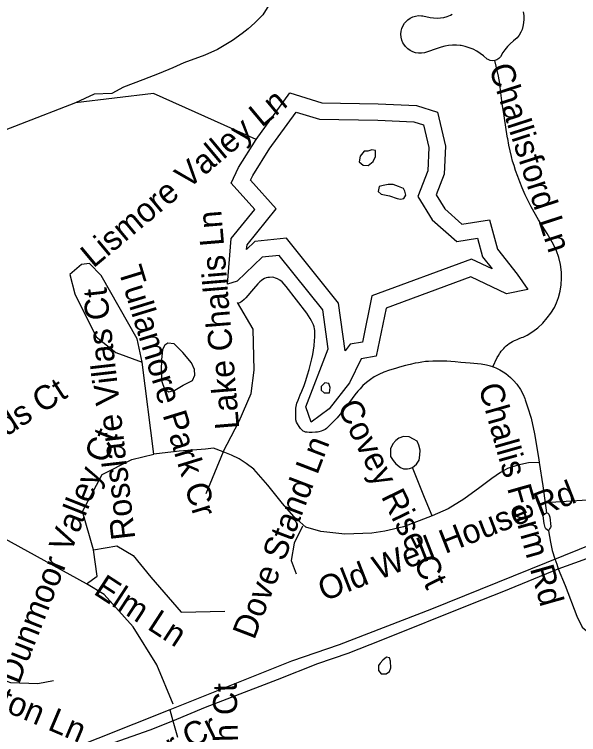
# Model space of a CAD drawing. Extents: x 1383679 to 1536984, y 460658 to 651027.
# Drawn here: x 1454052 to 1456286, y 490460 to 493310 of the extents above; entities that cross this region are included whole.
import ezdxf

# ---------------------------------------------------------------- set-up
doc = ezdxf.new("R2010")
doc.units = 0
for name, color, linetype in [('Default', 7, 'Continuous'), ('Exist Hydrographic Bay Label', 7, 'Continuous'), ('Exist Hydrographic Creek Single Shore', 7, 'Continuous'), ('Exist Hydrographic Misc Water Feature', 7, 'Continuous'), ('Exist Road Non-System Type 51', 7, 'Continuous'), ('Exist Road Non-System Type 51 Label', 7, 'Continuous'), ('Exist Road Primary NC UnDivided 4 Lane Attributed', 7, 'Continuous'), ('Exist Road Secondary Type 51 Attributed', 7, 'Continuous')]:
    doc.layers.add(name, color=color, linetype=linetype)

msp = doc.modelspace()

# ---------------------------------------------------------------- linework, layer by layer
at = {"layer": 'Default'}
msp.add_lwpolyline([(1455061, 492777), (1455167.9, 492923.3), (1455259.4, 492895.3), (1455490.4, 492890.8), (1455632.9, 492885.1), (1455672.1, 492872.7), (1455693, 492783.1), (1455688.8, 492690.9), (1455649, 492589.6), (1455706.6, 492497.5), (1455803.6, 492410.6), (1455885.9, 492423.9), (1455905.8, 492351), (1455943.3, 492303.3), (1455862.3, 492341.7), (1455467.4, 492196.1), (1455430.2, 492013.2), (1455381, 492004.6), (1455361.2, 491978.5), (1455335.2, 492167.3), (1455128.8, 492424.4), (1455004.2, 492411.3), (1454971.5, 492379.7), (1454972.9, 492397.9), (1455088.8, 492540.7), (1454987.2, 492653.4), (1454996.4, 492672.6), (1455063.7, 492781)], dxfattribs=at)
at = {"layer": 'Exist Hydrographic Bay Label'}
msp.add_lwpolyline([(1455008.5, 492815.3), (1455142.7, 492999), (1455269.7, 492960.1), (1455492.3, 492955.8), (1455644.2, 492949.7), (1455727.1, 492923.4), (1455758.3, 492789.1), (1455753.3, 492677.2), (1455721.5, 492596.3), (1455756.8, 492539.8), (1455823.9, 492479.7), (1455933.3, 492497.4), (1455965, 492380.8), (1456042.7, 492281.9), (1456085, 492221.9), (1456000.3, 492204.2), (1455859.1, 492271.3), (1455523.8, 492147.7), (1455485, 491956.9), (1455425, 491946.3), (1455379.2, 491852), (1455298.1, 491749.6), (1455227.5, 491696.6), (1455206.3, 491756.6), (1455294.5, 491986.2), (1455273.2, 492140.6), (1455100.3, 492356.1), (1455033.2, 492349), (1454934.4, 492253.6), (1454895.6, 492243), (1454909.7, 492423.2), (1455003.3, 492538.4), (1454909.7, 492642.2), (1454939.3, 492703.9), (1455008.5, 492815.3)], dxfattribs=at)
at = {"layer": 'Exist Hydrographic Creek Single Shore'}
msp.add_lwpolyline([(1455008.5, 492815.3), (1454602.3, 492996.2), (1454293.3, 492959.7), (1453857.2, 492791.3), (1453616.3, 492855.2), (1453429.3, 493108.5), (1453264.2, 493187.3), (1453256.2, 493220.2)], dxfattribs=at)
at = {"layer": 'Exist Hydrographic Misc Water Feature'}
for points in [[(1455059.6, 493346.1), (1455034.9, 493308), (1455004.3, 493276.7), (1454977.9, 493253.4), (1454953.5, 493234.2), (1454915, 493206.2), (1454856.3, 493171.3), (1454805.9, 493148.6), (1454723.3, 493118.2), (1454679, 493098.6), (1454624.5, 493075.9), (1454560, 493050.9), (1454483.4, 493022.1), (1454437, 492996.8), (1454368.2, 492994.6), (1454293.3, 492959.7)], [(1455451.6, 492769), (1455437.5, 492769.2), (1455421.1, 492749), (1455416.8, 492727), (1455432.5, 492712.7), (1455452.5, 492712.3), (1455472.8, 492728.3), (1455481.2, 492747.9), (1455481.6, 492771.6), (1455467.6, 492774.4), (1455451.6, 492769)], [(1455552.3, 492636.1), (1455532.3, 492636.5), (1455512.2, 492632.8), (1455496.1, 492629), (1455491.7, 492608.6), (1455503.6, 492598.5), (1455537.5, 492592.1), (1455567.3, 492581.6), (1455581.3, 492578.9), (1455593.3, 492581.1), (1455601.5, 492594.9), (1455597.9, 492610.6), (1455592, 492621.4), (1455572.2, 492629.1), (1455552.3, 492636.1)], [(1454638.6, 491983.4), (1454633.8, 491943.3), (1454633.1, 491901.4), (1454636.2, 491857), (1454645.7, 491826.5), (1454663.5, 491816.3), (1454687.6, 491822.4), (1454720, 491843.1), (1454756.4, 491861.2), (1454766.7, 491882.3), (1454765.2, 491904.5), (1454753.7, 491931), (1454718.4, 491971.9), (1454685, 492006.2), (1454659.1, 492008.4), (1454646.9, 492000.4), (1454638.6, 491983.4)], [(1455302.2, 491833.4), (1455296.6, 491849.1), (1455280.6, 491851.9), (1455266.3, 491837.4), (1455266, 491823.5), (1455277.9, 491811.7), (1455299.8, 491812.9), (1455302.2, 491833.4)], [(1455510.4, 490754.6), (1455500.3, 490742.5), (1455494, 490732.8), (1455493.7, 490713.1), (1455503.6, 490700.6), (1455523.6, 490700.2), (1455537.7, 490709.8), (1455541.9, 490723.6), (1455540.5, 490749.9), (1455536.6, 490764), (1455524.8, 490766.6), (1455510.4, 490754.6)]]:
    msp.add_lwpolyline(points, dxfattribs=at)
at = {"layer": 'Exist Road Non-System Type 51'}
for p, q in [((1455968.6, 493066), (1455953.9, 493127.6)), ((1454879.1, 491578.8), (1454810.3, 491412.1)), ((1456167.1, 491266.3), (1456174.4, 491221.4)), ((1456191.8, 491155.4), (1456199.3, 491134)), ((1456199.3, 491134), (1456204.8, 491116.2)), ((1456204.8, 491116.2), (1456232.5, 491050.4))]:
    msp.add_line(p, q, dxfattribs=at)
for points in [[(1455953.9, 493127.6), (1455953.7, 493127.5), (1455944.6, 493126.6), (1455935.5, 493127.9), (1455927.3, 493131.1), (1455924, 493133), (1455909.8, 493145.6), (1455896.8, 493155.7), (1455882.9, 493164.5), (1455868.3, 493172), (1455853, 493178.1), (1455837.3, 493182.9), (1455821, 493186.2), (1455817.6, 493186.7), (1455802, 493188.4), (1455786.6, 493188.6), (1455771.3, 493187.3), (1455756.2, 493184.6), (1455741.2, 493180.3), (1455734.4, 493177.8), (1455676, 493158.2), (1455664.2, 493156.4), (1455652.4, 493156.5), (1455640.7, 493158.3), (1455629.5, 493161.9), (1455618.9, 493167.2), (1455609.3, 493174.1), (1455600.8, 493182.3), (1455593.8, 493191.6), (1455590.4, 493197.5), (1455586.1, 493208.4), (1455583.5, 493219.8), (1455582.7, 493231.5), (1455583.7, 493243.1), (1455586.5, 493254.5), (1455591.1, 493265.3), (1455597.2, 493275.1), (1455601.5, 493280.4), (1455609.6, 493288.3), (1455619.1, 493295), (1455629.5, 493300.1), (1455640.6, 493303.5), (1455652, 493305), (1455663.4, 493304.8), (1455669, 493304), (1455697.9, 493297.9), (1455711.7, 493295.7), (1455725.3, 493295), (1455739, 493295.8), (1455752.4, 493298.1), (1455765.6, 493301.7), (1455778.4, 493306.8), (1455785.4, 493310.3)], [(1456066, 493320), (1456068.5, 493305.7), (1456069.2, 493291.3), (1456068.3, 493276.8), (1456065.6, 493262.6), (1456062, 493250.6), (1456056.7, 493239.5), (1456050.1, 493227.4), (1456042.1, 493217.4), (1456027.7, 493204.7), (1456015.2, 493194), (1456004.1, 493182.5), (1455994.2, 493170.1), (1455986.5, 493158.6), (1455976.7, 493141.8), (1455970.2, 493135.3), (1455962.4, 493130.4), (1455953.9, 493127.6)], [(1455946.7, 491915.5), (1455964.2, 491952.6), (1455969.5, 491961.2), (1455973.2, 491967.5), (1455975.3, 491970.8), (1455979.7, 491977.1), (1455984.3, 491982.8), (1455989.4, 491988.4), (1455993.9, 491992.9), (1455999.1, 491998), (1456004.6, 492002.1), (1456011.3, 492007), (1456018, 492011.2), (1456024.5, 492015.2), (1456032.4, 492019.2), (1456036.4, 492021.2), (1456042.9, 492024), (1456050.6, 492027.1), (1456060.1, 492030.7), (1456067, 492033.2), (1456075, 492036.8), (1456082.8, 492040.4), (1456105.4, 492054.5), (1456125, 492068.9), (1456143.9, 492087.6), (1456162.1, 492109.4), (1456176.6, 492127.8), (1456190.2, 492149.8), (1456198.8, 492168.4), (1456206.1, 492189.7), (1456213.3, 492215.2), (1456217, 492240.3), (1456218.6, 492265.7), (1456218.1, 492290.4), (1456215, 492320.4), (1456208, 492348.3), (1456198.4, 492374), (1456186.1, 492399.1), (1456161, 492442.3), (1456127.4, 492496.4), (1456098.2, 492548.2), (1456075, 492596.1), (1456062.4, 492623.7), (1456052.8, 492647.7), (1456045.2, 492668.4), (1456036.6, 492692.2), (1456030.6, 492711.9), (1456024.7, 492729.6), (1456020.2, 492747), (1456014.8, 492769.8), (1456009.9, 492792.1), (1456005.2, 492818.8), (1456004.6, 492820.2), (1455999.3, 492854.5), (1455990.8, 492908.9), (1455983.9, 492956.9), (1455976.9, 493009.8), (1455974.3, 493036.3), (1455968.8, 493065.1), (1455968.6, 493066)], [(1454603.7, 491570.1), (1454557.4, 491933.3), (1454538.1, 492026), (1454395.2, 492277.1), (1454348.9, 492323.5), (1454318, 492319.6), (1454271.6, 492281), (1454290.9, 492203.7), (1454375.9, 492033.7), (1454453.1, 491971.9), (1454557.4, 491933.3)], [(1455946.7, 491915.5), (1455937.5, 491918.2), (1455921.3, 491922.1), (1455899.8, 491925.6), (1455856.9, 491929.3), (1455820.2, 491932), (1455797.5, 491934.4), (1455780, 491936.3), (1455764, 491937.3), (1455748.2, 491937.9), (1455727.5, 491937.5), (1455708.4, 491937.5), (1455691.6, 491936.9), (1455679.9, 491935.7), (1455665.8, 491933.8), (1455651.4, 491931.6), (1455638.3, 491929.1), (1455618.8, 491924.8), (1455600.8, 491920.1), (1455577, 491913.7), (1455560.4, 491909), (1455536.6, 491901.8), (1455514.4, 491893.6), (1455494.3, 491884.6), (1455477.1, 491875.1), (1455461.5, 491864.9), (1455446.1, 491853.2), (1455432, 491840.9), (1455420.5, 491828.8), (1455411.9, 491819.1), (1455400.4, 491804), (1455389.9, 491789.6), (1455367.2, 491759.9), (1455341.3, 491727.9), (1455329.4, 491713.5), (1455317.1, 491700.2), (1455306.7, 491689.3), (1455296.2, 491678.6), (1455288, 491671.6), (1455282.1, 491666.9), (1455273.4, 491662.8), (1455266, 491660), (1455257.8, 491657.9), (1455252.3, 491656.7), (1455243.9, 491656.1), (1455230.6, 491655.7), (1455219.5, 491655.7), (1455211.7, 491656.1), (1455204.5, 491656.9), (1455199.2, 491658.7), (1455195.1, 491661), (1455189.8, 491665.9), (1455185.2, 491671.2), (1455179.3, 491678.8), (1455172.5, 491689.1), (1455169.3, 491695.9), (1455166.6, 491706), (1455166.2, 491717), (1455166.4, 491727.7), (1455166.4, 491741.2), (1455166.8, 491752.1), (1455167.2, 491758.8), (1455168.4, 491765.2), (1455170.7, 491772), (1455175.8, 491783.9), (1455183.8, 491804.4), (1455190, 491818.9), (1455198.6, 491841.5), (1455205.3, 491861.2), (1455212.5, 491884.2), (1455218.5, 491904.1), (1455224.8, 491925.2), (1455230, 491947), (1455233.4, 491964.2), (1455235.9, 491981), (1455238.2, 491998.6), (1455240.4, 492020), (1455241.8, 492032.5), (1455242.1, 492043.2), (1455242.1, 492050.5), (1455241.8, 492058.5), (1455240.4, 492065.9), (1455238.8, 492073.3), (1455236.3, 492080.9), (1455232.4, 492089.5), (1455228.9, 492097.1), (1455223, 492107), (1455217, 492116.8), (1455209.4, 492127.9), (1455127.4, 492233.7), (1455112.2, 492251), (1455103.2, 492258), (1455094, 492263.3), (1455085.8, 492266.2), (1455079.6, 492268.2), (1455072, 492269.4), (1455061.8, 492269.2), (1455055.8, 492268.6), (1455048.5, 492266.8), (1455041.9, 492264.3)], [(1455041.9, 492264.3), (1455035.7, 492260.6), (1455030.4, 492256.7), (1455023.6, 492251.4), (1455016.3, 492243.8), (1454999.2, 492224.3), (1454968, 492188.6), (1454961.3, 492182), (1454952.9, 492174.3), (1454944.5, 492168.5), (1454935.6, 492165.2)], [(1454879.1, 491578.8), (1454941.4, 491699.7), (1454989.8, 491809.6), (1455001.4, 491902.4), (1454997.6, 492064.6), (1454935.6, 492169.6)], [(1455946.7, 491915.5), (1455948.8, 491914.9), (1455960.5, 491910.4), (1455974.4, 491903.7), (1455987.4, 491895.5), (1455997.4, 491888.7), (1456007.3, 491881.3), (1456016.9, 491873.1), (1456028.6, 491861.2), (1456041.1, 491846.2), (1456055.3, 491825.1), (1456066.3, 491805.2), (1456073.5, 491789.6), (1456075, 491784.7), (1456083.9, 491756.9), (1456098.1, 491712.5), (1456111.2, 491650.5), (1456128.1, 491549.1), (1456130, 491537)], [(1456153.3, 491378.4), (1456300.1, 491387.6), (1456356.7, 491391.6), (1456437.6, 491415.9), (1456506.4, 491456.4), (1456534.7, 491513.1), (1456534.7, 491586), (1456510.4, 491675.1), (1456425.5, 491889.7)], [(1455627.9, 491517.3), (1455644.5, 491529.8), (1455655.3, 491546.5), (1455657.4, 491565.3), (1455658.5, 491586.1), (1455653.1, 491604.9), (1455646.7, 491620.5), (1455632.7, 491628.9), (1455614.5, 491638.2), (1455593, 491639.3), (1455573.6, 491633), (1455561.8, 491623.6), (1455550, 491610.1), (1455541.4, 491591.3), (1455541.4, 491578.8), (1455541.4, 491560.1), (1455552.1, 491544.4), (1455562.9, 491530.9), (1455580.1, 491517.3), (1455593, 491512.1), (1455608, 491512.1), (1455616.6, 491513.2), (1455627.9, 491517.3)], [(1454879.1, 491578.8), (1454840.4, 491593.4), (1454808.4, 491589.4), (1454704.1, 491581.7), (1454603.7, 491570.1)], [(1454337.3, 491056.3), (1454379.8, 491087.2), (1454364.3, 491191.5), (1454321.8, 491342.2), (1454399.1, 491489), (1454516.9, 491548.2), (1454603.7, 491570.1)], [(1455706.3, 491325.5), (1455592.4, 491281.8), (1455518.3, 491265.1), (1455466.7, 491256.8), (1455359.8, 491253.6), (1455265.8, 491264), (1455205.7, 491280.7), (1455158.4, 491322.4), (1455113.3, 491374.5), (1455055.3, 491447.5), (1454999.4, 491510), (1454969.3, 491533), (1454941.4, 491551.7), (1454911.3, 491566.3), (1454879.1, 491578.8)], [(1456130, 491537), (1456088.2, 491535.1), (1456045.2, 491526.7), (1456004.4, 491513.2), (1455976.5, 491497.5), (1455942.1, 491473.6), (1455894.8, 491437.1), (1455831.5, 491391.2), (1455769.2, 491353.7), (1455706.3, 491325.5)], [(1456130, 491537), (1456144.4, 491444.4), (1456158.8, 491337.3)], [(1455706.3, 491325.5), (1455676.2, 491398.5), (1455627.9, 491517.3)], [(1456167.1, 491266.3), (1456156.4, 491274.4), (1456153.4, 491279.9), (1456149.6, 491295.6), (1456146.3, 491325.2), (1456147.6, 491330.1), (1456153.3, 491335.5), (1456158.8, 491337.3)], [(1456158.8, 491337.3), (1456163.6, 491335.7), (1456168.7, 491331.8), (1456171.8, 491319.8), (1456176.3, 491283.8), (1456174.6, 491279.2), (1456171.3, 491273.7), (1456167.1, 491266.3)], [(1454680.9, 490581), (1454615.3, 490735.6), (1454522.6, 490886.3), (1454406.8, 491013.8), (1454337.3, 491056.3), (1453935.7, 491276.5), (1453862.3, 491214.7), (1453789, 491064), (1453711.8, 490859.2), (1453831.5, 490739.4), (1454036.1, 490666), (1454144.2, 490662.2), (1454206, 490673.8)], [(1455192.6, 491284.4), (1455159.2, 491217.5), (1455147.1, 491148.7), (1455167.3, 491096.1)], [(1456174.4, 491221.4), (1456180.9, 491188.5), (1456191.8, 491155.4)], [(1454364.3, 491191.5), (1454457, 491206.9), (1454522.6, 491168.3), (1454592.1, 491083.3), (1454711.8, 490944.2), (1454885.6, 490948.1)], [(1456232.5, 491050.4), (1456278.9, 490928.4), (1456300.4, 490884.6), (1456315.4, 490872.1)]]:
    msp.add_lwpolyline(points, dxfattribs=at)
at = {"layer": 'Exist Road Primary NC UnDivided 4 Lane Attributed'}
for points in [[(1458010.6, 491737.8), (1457466.1, 491606.6), (1457186.9, 491522.7), (1456915, 491432.5), (1456549.9, 491298.1), (1455703.3, 490955.9), (1455337.3, 490815), (1455149.2, 490750.1), (1454667.8, 490558.5)], [(1454679.7, 490514.3), (1454808.7, 490569), (1454910.9, 490608.7), (1455093.9, 490677.7), (1455253.5, 490741.1), (1455373.1, 490781.8), (1455504, 490833.9), (1455859.8, 490975.7), (1455989.6, 491027.8), (1456204.8, 491116.2), (1456303.5, 491151.8), (1456554, 491249), (1456663.4, 491290.6), (1456765.7, 491327.3), (1456944.2, 491397.6), (1457006, 491416.1), (1457183.9, 491476.6), (1457300.4, 491513.3), (1457467.1, 491560.9), (1457588.8, 491588.7), (1457715.5, 491617.5), (1457859.3, 491656.6), (1457939.5, 491674.8), (1457992.6, 491684.3)], [(1454667.8, 490558.5), (1453816.9, 490219.9), (1453703.4, 490182.2), (1453634.9, 490163.8), (1453539.8, 490141), (1453386.4, 490120.2), (1453142.1, 490111.8), (1453003, 490115.7), (1452886.5, 490126.7), (1452712.6, 490156.9), (1452581.8, 490191.6), (1452452.9, 490237.2), (1452281.9, 490322.7), (1452148.2, 490396.4), (1452049.1, 490457.9), (1451910, 490554.2), (1451692.2, 490730.2), (1451611.4, 490804.6), (1451469.3, 490953.4), (1451375.5, 491065.7)], [(1454446.7, 490429.2), (1454588.9, 490478.3), (1454679.7, 490514.3)]]:
    msp.add_lwpolyline(points, dxfattribs=at)
at = {"layer": 'Exist Road Secondary Type 51 Attributed'}
for points in [[(1454667.8, 490558.5), (1454679.7, 490514.3)], [(1454679.7, 490514.3), (1454697, 490450)]]:
    msp.add_lwpolyline(points, dxfattribs=at)

# ---------------------------------------------------------------- texts
at = {"layer": 'Exist Road Non-System Type 51 Label'}
for s, rotation, p in [('Challisford Ln', 287.9306, (1455930.1, 493099.3)), ('Lismore Valley Ln', 39.849, (1454364.3, 492303.5)), ('Lake Challis Ln', 94.7319, (1454942.4, 491671)), ('Tullamore Park Cr', 287.0282, (1454462.1, 492299.4)), ('Rosslare Villas Ct', 96.5762, (1454530.8, 491235.6)), ('Barclay Woods Ct', 32.7357, (1453412.8, 491248)), ('Challis Farm Rd', 285.8112, (1455888.8, 491836.8)), ('Covey Rise Ct', 296.1062, (1455328.6, 491757.8)), ('Dunmoor Valley Ct', 68.4436, (1454069.5, 490655.7)), ('Dove Stand Ln', 69.0864, (1455001.4, 490831.9)), ('Old Well House Rd', 21.4118, (1455277.6, 490986.2)), ('Elm Ln', 326.8956, (1454361.1, 491018.8)), ('Amberton Ln', 337.0853, (1453639.5, 490709.3)), ('Nuthatch Ct', 91.4491, (1454948.7, 489994.6)), ('Bonnie Briar Cr', 26.2674, (1454088.4, 490077.2))]:
    msp.add_text(s, height=95, rotation=rotation, dxfattribs=at).set_placement(p)

doc.saveas('drawing.dxf')
